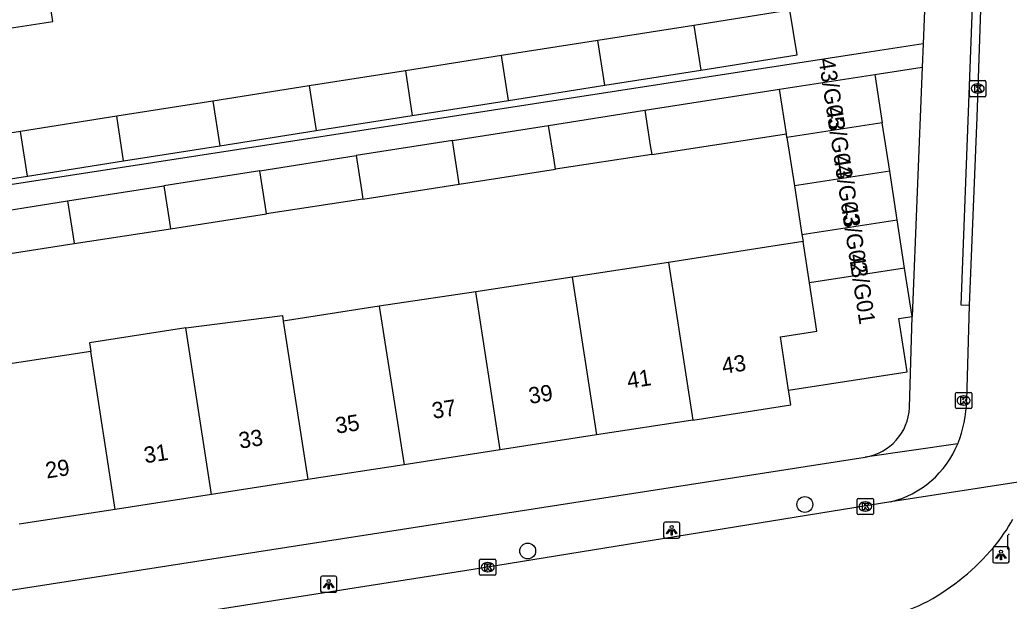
# Model space of a CAD drawing. Extents: x 160077 to 160945, y 386481 to 387498.
# Drawn here: x 160666.4 to 160727.3, y 387384.4 to 387420.3 of the extents above; entities that cross this region are included whole.
import ezdxf

# ---------------------------------------------------------------- set-up
doc = ezdxf.new("R2010")
doc.units = 0
for name, color, linetype in [('IMGEO_Boom', 7, 'Continuous'), ('IMGEO_Kolk', 7, 'Continuous'), ('IMGEO_Lichtpunt', 7, 'Continuous'), ('IMGEO_Pand', 7, 'Continuous'), ('IMGEO_Pand_nummerreeks', 7, 'Continuous'), ('IMGEO_Rijbaan_lokaal_open', 7, 'Continuous'), ('IMGEO_Rioolput', 7, 'Continuous'), ('IMGEO_Voetpad_open', 7, 'Continuous')]:
    doc.layers.add(name, color=color, linetype=linetype)

msp = doc.modelspace()

# ---------------------------------------------------------------- linework, layer by layer
at = {"layer": 'IMGEO_Boom'}
for centre in [(160714.755, 387390.391), (160697.686, 387387.523)]:
    msp.add_circle(centre, 0.489, dxfattribs=at)
at = {"layer": 'IMGEO_Kolk'}
for p, q in [((160724.908, 387415.608), (160724.908, 387416.46)), ((160724.983, 387416.534), (160725.835, 387416.534)), ((160725.396, 387416.314), (160725.421, 387416.314)), ((160725.909, 387416.46), (160725.909, 387415.608)), ((160725.835, 387415.534), (160724.983, 387415.534)), ((160725.419, 387415.754), (160725.394, 387415.754)), ((160724.037, 387396.376), (160724.037, 387397.228)), ((160724.112, 387397.302), (160724.964, 387397.302)), ((160725.038, 387397.228), (160725.038, 387396.376)), ((160724.525, 387397.082), (160724.55, 387397.082)), ((160724.964, 387396.302), (160724.112, 387396.302)), ((160724.548, 387396.522), (160724.523, 387396.522)), ((160717.983, 387389.842), (160717.983, 387390.694)), ((160718.058, 387390.768), (160718.91, 387390.768)), ((160718.471, 387390.548), (160718.496, 387390.548)), ((160718.984, 387390.694), (160718.984, 387389.842)), ((160718.494, 387389.988), (160718.469, 387389.988)), ((160718.91, 387389.768), (160718.058, 387389.768)), ((160694.721, 387386.099), (160694.721, 387386.951)), ((160694.796, 387387.025), (160695.648, 387387.025)), ((160695.722, 387386.951), (160695.722, 387386.099)), ((160695.232, 387386.245), (160695.207, 387386.245)), ((160695.209, 387386.805), (160695.234, 387386.805)), ((160695.648, 387386.025), (160694.796, 387386.025))]:
    msp.add_line(p, q, dxfattribs=at)
for points in [[(160724.908, 387415.608), (160724.908, 387416.46)], [(160724.983, 387416.534), (160725.835, 387416.534)], [(160725.229, 387416.234), (160725.352, 387416.234), (160725.352, 387416.083), (160725.482, 387416.234), (160725.646, 387416.234), (160725.5, 387416.083), (160725.653, 387415.834), (160725.501, 387415.834), (160725.416, 387415.998), (160725.352, 387415.931), (160725.352, 387415.834), (160725.229, 387415.834), (160725.229, 387416.234)], [(160725.909, 387416.46), (160725.909, 387415.608)], [(160725.835, 387415.534), (160724.983, 387415.534)], [(160724.037, 387396.376), (160724.037, 387397.228)], [(160724.112, 387397.302), (160724.964, 387397.302)], [(160725.038, 387397.228), (160725.038, 387396.376)], [(160724.358, 387397.002), (160724.481, 387397.002), (160724.481, 387396.851), (160724.611, 387397.002), (160724.775, 387397.002), (160724.629, 387396.851), (160724.782, 387396.602), (160724.63, 387396.602), (160724.545, 387396.766), (160724.481, 387396.699), (160724.481, 387396.602), (160724.358, 387396.602), (160724.358, 387397.002)], [(160724.964, 387396.302), (160724.112, 387396.302)], [(160717.983, 387389.842), (160717.983, 387390.694)], [(160718.058, 387390.768), (160718.91, 387390.768)], [(160718.984, 387390.694), (160718.984, 387389.842)], [(160718.304, 387390.468), (160718.427, 387390.468), (160718.427, 387390.317), (160718.557, 387390.468), (160718.721, 387390.468), (160718.575, 387390.317), (160718.728, 387390.068), (160718.576, 387390.068), (160718.491, 387390.232), (160718.427, 387390.165), (160718.427, 387390.068), (160718.304, 387390.068), (160718.304, 387390.468)], [(160718.91, 387389.768), (160718.058, 387389.768)], [(160694.721, 387386.099), (160694.721, 387386.951)], [(160694.796, 387387.025), (160695.648, 387387.025)], [(160695.722, 387386.951), (160695.722, 387386.099)], [(160695.042, 387386.725), (160695.165, 387386.725), (160695.165, 387386.574), (160695.295, 387386.725), (160695.459, 387386.725), (160695.313, 387386.574), (160695.466, 387386.325), (160695.314, 387386.325), (160695.229, 387386.489), (160695.165, 387386.422), (160695.165, 387386.325), (160695.042, 387386.325), (160695.042, 387386.725)], [(160695.648, 387386.025), (160694.796, 387386.025)]]:
    msp.add_lwpolyline(points, dxfattribs=at)
for centre, start, end in [((160724.985, 387416.458), 91.55205, 178.44795), ((160724.985, 387416.458), 91.55205, 178.44795), ((160725.833, 387416.458), 1.55205, 88.44795), ((160725.833, 387416.458), 1.55205, 88.44795), ((160724.985, 387415.61), 181.55205, 268.44795), ((160724.985, 387415.61), 181.55205, 268.44795), ((160725.833, 387415.61), 271.55205, 358.44795), ((160725.833, 387415.61), 271.55205, 358.44795), ((160724.114, 387397.226), 91.55205, 178.44795), ((160724.114, 387397.226), 91.55205, 178.44795), ((160724.962, 387397.226), 1.55205, 88.44795), ((160724.962, 387397.226), 1.55205, 88.44795), ((160724.114, 387396.378), 181.55205, 268.44795), ((160724.114, 387396.378), 181.55205, 268.44795), ((160724.962, 387396.378), 271.55205, 358.44795), ((160724.962, 387396.378), 271.55205, 358.44795), ((160718.06, 387390.692), 91.55205, 178.44795), ((160718.06, 387390.692), 91.55205, 178.44795), ((160718.908, 387390.692), 1.55205, 88.44795), ((160718.908, 387390.692), 1.55205, 88.44795), ((160718.06, 387389.844), 181.55205, 268.44795), ((160718.06, 387389.844), 181.55205, 268.44795), ((160718.908, 387389.844), 271.55205, 358.44795), ((160718.908, 387389.844), 271.55205, 358.44795), ((160694.798, 387386.949), 91.55205, 178.44795), ((160694.798, 387386.949), 91.55205, 178.44795), ((160695.646, 387386.949), 1.55205, 88.44795), ((160695.646, 387386.949), 1.55205, 88.44795), ((160694.798, 387386.101), 181.55205, 268.44795), ((160694.798, 387386.101), 181.55205, 268.44795), ((160695.646, 387386.101), 271.55205, 358.44795), ((160695.646, 387386.101), 271.55205, 358.44795)]:
    msp.add_arc(centre, 0.0765, start, end, dxfattribs=at)
for centre, major_axis, ratio, start_param, end_param in [((160725.395, 387416.034), (-0.387, 0.002), 0.722429, 4.712389, 7.853982), ((160725.42, 387416.034), (-0.39, 0.002), 0.717154, 1.570796, 4.712389), ((160724.524, 387396.802), (-0.387, 0.002), 0.722429, 4.712389, 7.853982), ((160724.549, 387396.802), (-0.39, 0.002), 0.717154, 1.570796, 4.712389), ((160718.47, 387390.268), (-0.387, 0.002), 0.722429, 4.712389, 7.853982), ((160718.495, 387390.268), (-0.39, 0.002), 0.717154, 1.570796, 4.712389), ((160695.208, 387386.525), (-0.387, 0.002), 0.722429, 4.712389, 7.853982), ((160695.233, 387386.525), (-0.39, 0.002), 0.717154, 1.570796, 4.712389)]:
    msp.add_ellipse(centre, major_axis=major_axis, ratio=ratio, start_param=start_param, end_param=end_param, dxfattribs=at)
at = {"layer": 'IMGEO_Lichtpunt'}
for p, q in [((160706.958, 387389.303), (160706.15, 387389.303)), ((160706.958, 387389.303), (160706.15, 387389.303)), ((160706.056, 387389.208), (160706.056, 387388.401)), ((160706.056, 387389.208), (160706.056, 387388.401)), ((160707.052, 387388.401), (160707.052, 387389.208)), ((160707.052, 387388.401), (160707.052, 387389.208)), ((160706.15, 387388.307), (160706.958, 387388.307)), ((160706.15, 387388.307), (160706.958, 387388.307)), ((160726.34, 387387.685), (160726.34, 387386.878)), ((160726.34, 387387.685), (160726.34, 387386.878)), ((160727.242, 387387.78), (160726.434, 387387.78)), ((160727.242, 387387.78), (160726.434, 387387.78)), ((160727.336, 387386.878), (160727.336, 387387.685)), ((160727.336, 387386.878), (160727.336, 387387.685)), ((160726.434, 387386.784), (160727.242, 387386.784)), ((160726.434, 387386.784), (160727.242, 387386.784)), ((160684.926, 387385.876), (160684.926, 387385.069)), ((160684.926, 387385.876), (160684.926, 387385.069)), ((160685.828, 387385.971), (160685.02, 387385.971)), ((160685.828, 387385.971), (160685.02, 387385.971)), ((160685.922, 387385.069), (160685.922, 387385.876)), ((160685.922, 387385.069), (160685.922, 387385.876)), ((160685.02, 387384.975), (160685.828, 387384.975)), ((160685.02, 387384.975), (160685.828, 387384.975))]:
    msp.add_line(p, q, dxfattribs=at)
for points in [[(160706.43, 387388.872), (160706.469, 387388.844), (160706.281, 387388.582), (160706.243, 387388.609), (160706.43, 387388.872)], [(160706.532, 387388.824), (160706.579, 387388.824), (160706.579, 387388.502), (160706.532, 387388.502), (160706.532, 387388.824)], [(160706.642, 387388.844), (160706.68, 387388.871), (160706.867, 387388.609), (160706.828, 387388.581), (160706.642, 387388.844)], [(160726.714, 387387.349), (160726.753, 387387.321), (160726.565, 387387.059), (160726.527, 387387.086), (160726.714, 387387.349)], [(160726.816, 387387.301), (160726.863, 387387.301), (160726.863, 387386.979), (160726.816, 387386.979), (160726.816, 387387.301)], [(160726.926, 387387.321), (160726.964, 387387.348), (160727.151, 387387.086), (160727.112, 387387.058), (160726.926, 387387.321)], [(160685.3, 387385.54), (160685.339, 387385.512), (160685.151, 387385.25), (160685.113, 387385.277), (160685.3, 387385.54)], [(160685.402, 387385.492), (160685.449, 387385.492), (160685.449, 387385.17), (160685.402, 387385.17), (160685.402, 387385.492)], [(160685.512, 387385.512), (160685.55, 387385.539), (160685.737, 387385.277), (160685.698, 387385.249), (160685.512, 387385.512)]]:
    msp.add_lwpolyline(points, dxfattribs=at)
for centre in [(160706.555, 387389.006), (160726.839, 387387.483), (160685.425, 387385.674)]:
    msp.add_circle(centre, 0.0994, dxfattribs=at)
for centre, start, end in [((160706.15, 387389.208), 90, 180), ((160706.15, 387389.208), 90, 180), ((160706.958, 387389.208), 0, 90), ((160706.958, 387389.208), 0, 90), ((160706.15, 387388.401), 180, 270), ((160706.15, 387388.401), 180, 270), ((160706.958, 387388.401), 270, 0), ((160706.958, 387388.401), 270, 360), ((160726.434, 387387.685), 90, 180), ((160726.434, 387387.685), 90, 180), ((160727.242, 387387.685), 0, 90), ((160727.242, 387387.685), 0, 90), ((160726.434, 387386.878), 180, 270), ((160726.434, 387386.878), 180, 270), ((160727.242, 387386.878), 270, 0), ((160727.242, 387386.878), 270, 360), ((160685.02, 387385.876), 90, 180), ((160685.02, 387385.876), 90, 180), ((160685.828, 387385.876), 0, 90), ((160685.828, 387385.876), 0, 90), ((160685.02, 387385.069), 180, 270), ((160685.02, 387385.069), 180, 270), ((160685.828, 387385.069), 270, 0), ((160685.828, 387385.069), 270, 360)]:
    msp.add_arc(centre, 0.0946, start, end, dxfattribs=at)
at = {"layer": 'IMGEO_Pand'}
for points in [[(160665.092, 387422.119), (160665.499, 387419.713), (160668.439, 387420.167), (160668.062, 387422.605), (160671.018, 387423.062)], [(160708.352, 387417.178), (160714.277, 387418.111), (160713.843, 387420.866), (160707.926, 387419.934)], [(160707.926, 387419.934), (160702.002, 387419.001)], [(160707.926, 387419.934), (160708.352, 387417.178)], [(160702.002, 387419.001), (160696.073, 387418.067)], [(160702.428, 387416.245), (160702.002, 387419.001)], [(160696.073, 387418.067), (160690.148, 387417.134)], [(160696.498, 387415.311), (160696.073, 387418.067)], [(160690.148, 387417.134), (160684.221, 387416.2)], [(160690.148, 387417.134), (160690.574, 387414.377)], [(160702.428, 387416.245), (160708.352, 387417.178)], [(160713.195, 387416), (160719.061, 387416.905)], [(160719.061, 387416.905), (160719.522, 387413.92)], [(160684.221, 387416.2), (160678.293, 387415.266)], [(160684.221, 387416.2), (160684.647, 387413.444)], [(160696.498, 387415.311), (160702.428, 387416.245)], [(160704.901, 387414.697), (160713.195, 387416)], [(160713.621, 387413.253), (160713.195, 387416)], [(160678.293, 387415.266), (160672.367, 387414.333)], [(160678.293, 387415.266), (160678.719, 387412.51)], [(160690.574, 387414.377), (160696.498, 387415.311)], [(160672.367, 387414.333), (160666.44, 387413.399)], [(160672.793, 387411.576), (160672.367, 387414.333)], [(160684.647, 387413.444), (160690.574, 387414.377)], [(160698.974, 387413.765), (160704.901, 387414.697)], [(160704.901, 387414.697), (160705.236, 387412.533), (160705.323, 387411.972)], [(160693.046, 387412.834), (160698.974, 387413.765)], [(160699.393, 387411.057), (160699.306, 387411.617), (160698.974, 387413.765)], [(160719.522, 387413.92), (160713.658, 387413.014)], [(160719.984, 387410.935), (160719.522, 387413.92)], [(160666.44, 387413.399), (160660.504, 387412.464), (160660.939, 387409.709), (160666.866, 387410.642)], [(160666.866, 387410.642), (160666.44, 387413.399)], [(160678.719, 387412.51), (160684.647, 387413.444)], [(160705.323, 387411.972), (160713.621, 387413.253)], [(160713.658, 387413.014), (160713.621, 387413.253)], [(160672.793, 387411.576), (160678.719, 387412.51)], [(160693.046, 387412.834), (160687.119, 387411.903)], [(160693.463, 387410.141), (160693.376, 387410.701), (160693.046, 387412.834)], [(160713.658, 387413.014), (160714.12, 387410.029)], [(160681.192, 387410.971), (160687.119, 387411.903)], [(160687.119, 387411.903), (160687.447, 387409.784), (160687.533, 387409.226)], [(160705.323, 387411.972), (160699.393, 387411.057)], [(160666.866, 387410.642), (160672.793, 387411.576)], [(160681.192, 387410.971), (160675.265, 387410.04)], [(160681.603, 387408.31), (160681.517, 387408.868), (160681.192, 387410.971)], [(160693.463, 387410.141), (160699.393, 387411.057)], [(160719.984, 387410.935), (160714.12, 387410.029)], [(160720.445, 387407.95), (160719.984, 387410.935)], [(160669.338, 387409.109), (160675.265, 387410.04)], [(160675.265, 387410.04), (160675.588, 387407.952), (160675.674, 387407.395)], [(160687.533, 387409.226), (160693.463, 387410.141)], [(160714.12, 387410.029), (160714.581, 387407.044)], [(160663.41, 387408.177), (160669.338, 387409.109)], [(160669.338, 387409.109), (160669.658, 387407.036), (160669.744, 387406.48)], [(160687.533, 387409.226), (160681.603, 387408.31)], [(160675.674, 387407.395), (160681.603, 387408.31)], [(160714.581, 387407.044), (160720.445, 387407.95)], [(160720.907, 387404.965), (160720.445, 387407.95)], [(160669.744, 387406.48), (160675.674, 387407.395)], [(160714.581, 387407.044), (160714.649, 387406.602)], [(160663.814, 387405.564), (160669.744, 387406.48)], [(160714.649, 387406.602), (160712.397, 387406.254), (160706.351, 387405.319)], [(160715.043, 387404.059), (160714.649, 387406.602)], [(160706.351, 387405.319), (160700.422, 387404.402)], [(160706.351, 387405.319), (160707.855, 387395.593)], [(160720.907, 387404.965), (160715.043, 387404.059)], [(160721.368, 387401.98), (160720.907, 387404.965)], [(160700.422, 387404.402), (160694.487, 387403.511)], [(160700.422, 387404.402), (160701.926, 387394.676)], [(160713.758, 387397.449), (160713.252, 387400.726), (160715.505, 387401.074), (160715.043, 387404.059)], [(160694.487, 387403.511), (160688.531, 387402.617)], [(160695.996, 387393.759), (160694.487, 387403.511)], [(160688.531, 387402.617), (160682.625, 387401.703)], [(160688.531, 387402.617), (160690.068, 387392.842)], [(160676.62, 387401.28), (160682.576, 387402.054), (160682.625, 387401.703)], [(160682.625, 387401.703), (160684.138, 387391.925)], [(160713.758, 387397.449), (160721.064, 387398.577), (160720.558, 387401.855), (160721.368, 387401.98)], [(160676.62, 387401.28), (160670.69, 387400.362), (160670.773, 387399.827)], [(160678.208, 387391.008), (160677.075, 387398.336), (160676.62, 387401.28)], [(160670.773, 387399.827), (160664.843, 387398.91)], [(160672.279, 387390.092), (160670.773, 387399.827)], [(160707.855, 387395.593), (160713.901, 387396.528), (160713.794, 387397.22), (160713.758, 387397.449)], [(160707.855, 387395.593), (160701.926, 387394.676)], [(160701.926, 387394.676), (160695.996, 387393.759)], [(160695.996, 387393.759), (160690.068, 387392.842)], [(160690.068, 387392.842), (160684.138, 387391.925)], [(160684.138, 387391.925), (160678.208, 387391.008)], [(160678.208, 387391.008), (160672.279, 387390.092)], [(160672.279, 387390.092), (160666.349, 387389.175)]]:
    msp.add_lwpolyline(points, dxfattribs=at)
at = {"layer": 'IMGEO_Rijbaan_lokaal_open'}
for points in [[(160725.64, 387422.728), (160725.348, 387414.268), (160724.882, 387402.668)], [(160724.882, 387402.668), (160724.721, 387396.816)], [(160728.702, 387391.894), (160720.046, 387390.552)], [(160720.046, 387390.552), (160694.326, 387386.383), (160654.658, 387380.163)]]:
    msp.add_lwpolyline(points, dxfattribs=at)
for centre, radius, start, end in [((160717.635, 387396.864), 7.086, 337.31517, 359.61391), ((160718.592, 387396.398), 6.024, 283.96985, 337.89485), ((160716.772, 387395.597), 12.416, 320.81355, 330.52052), ((160715.156, 387397.301), 14.748, 299.19382, 319.64976), ((160717.925, 387392.915), 9.573, 281.70397, 297.53057)]:
    msp.add_arc(centre, radius, start, end, dxfattribs=at)
at = {"layer": 'IMGEO_Rioolput'}
msp.add_line((160727.273, 387387.638), (160727.273, 387388.49), dxfattribs=at)
msp.add_lwpolyline([(160727.273, 387387.638), (160727.273, 387388.49)], dxfattribs=at)
for centre, start, end in [((160727.35, 387388.488), 91.55205, 178.44795), ((160727.35, 387388.488), 91.55205, 178.44795), ((160727.35, 387387.64), 181.55205, 268.44795), ((160727.35, 387387.64), 181.55205, 268.44795)]:
    msp.add_arc(centre, 0.0765, start, end, dxfattribs=at)
at = {"layer": 'IMGEO_Voetpad_open'}
for points in [[(160722.438, 387428.591), (160722.044, 387418.788)], [(160724.882, 387402.668), (160724.383, 387402.688), (160725.141, 387422.748), (160725.64, 387422.728)], [(160722.044, 387418.788), (160718.846, 387418.294), (160651.274, 387407.859), (160649.903, 387416.539), (160649.404, 387419.771)], [(160722.044, 387418.788), (160721.986, 387417.356)], [(160719.061, 387416.905), (160721.986, 387417.356)], [(160721.986, 387417.356), (160721.368, 387401.98)], [(160721.198, 387396.367), (160721.368, 387401.98)], [(160724.173, 387394.131), (160718.477, 387393.316)], [(160654.984, 387383.421), (160718.477, 387393.316)]]:
    msp.add_lwpolyline(points, dxfattribs=at)
msp.add_arc((160717.988, 387396.491), 3.213, 278.76323, 357.78113, dxfattribs=at)

# ---------------------------------------------------------------- texts
at = {"layer": 'IMGEO_Pand_nummerreeks'}
for s, rotation, p in [('43/G05', 278.78896, (160715.599, 387417.828)), ('43/G04', 278.78683, (160716.061, 387414.842)), ('43/G03', 278.78683, (160716.522, 387411.857)), ('43/G02', 278.78683, (160716.983, 387408.878)), ('43/G01', 278.78896, (160717.462, 387405.779)), ('43', 8.78917, (160709.723, 387398.432)), ('41', 8.79064, (160703.882, 387397.529)), ('39', 8.79064, (160697.818, 387396.591)), ('37', 8.79064, (160691.865, 387395.67)), ('35', 8.79064, (160685.913, 387394.75)), ('33', 8.78917, (160679.96, 387393.829)), ('31', 8.78917, (160674.12, 387392.927)), ('29', 8.79064, (160668.055, 387391.988))]:
    msp.add_text(s, height=1, rotation=rotation, dxfattribs=at).set_placement(p)

doc.saveas('drawing.dxf')
